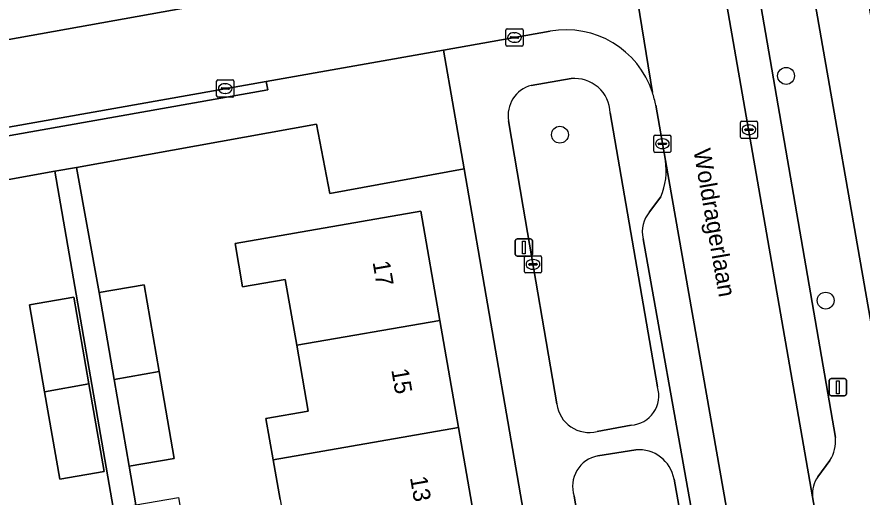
# Model space of a CAD drawing. Extents: x 162879 to 165540, y 384011 to 385181.
# Drawn here: x 164069.96 to 164119.01, y 384629.18 to 384657.02 of the extents above; entities that cross this region are included whole.
import ezdxf

# ---------------------------------------------------------------- set-up
doc = ezdxf.new("R2010")
doc.units = 0
for name, color, linetype in [('IMGEO_Boom', 7, 'Continuous'), ('IMGEO_Erf', 7, 'Continuous'), ('IMGEO_Groenvoorziening', 7, 'Continuous'), ('IMGEO_Kolk', 7, 'Continuous'), ('IMGEO_Lichtmast', 7, 'Continuous'), ('IMGEO_Openbare_ruimte_label', 7, 'Continuous'), ('IMGEO_Pand', 7, 'Continuous'), ('IMGEO_Pand_nummerreeks', 7, 'Continuous'), ('IMGEO_Parkeervlak_open', 7, 'Continuous'), ('IMGEO_Rijbaan_lokaal_open', 7, 'Continuous'), ('IMGEO_Voetpad_open', 7, 'Continuous')]:
    doc.layers.add(name, color=color, linetype=linetype)

msp = doc.modelspace()

# ---------------------------------------------------------------- linework, layer by layer
at = {"layer": 'IMGEO_Boom'}
for centre in [(164114.596, 384653.602), (164101.472, 384650.194), (164116.893, 384640.574)]:
    msp.add_circle(centre, 0.489, dxfattribs=at)
at = {"layer": 'IMGEO_Erf'}
for points in [[(164120.347, 384652.351), (164119.247, 384658.659), (164118.126, 384665.084), (164115.111, 384664.558), (164120.649, 384632.808)], [(164104.615, 384597.894), (164095.916, 384648.213), (164088.11, 384646.79), (164087.337, 384650.803), (164073.422, 384648.301), (164074.728, 384641.04), (164077.336, 384641.494), (164078.212, 384636.456), (164079.087, 384631.419), (164076.479, 384630.966), (164076.867, 384628.738), (164079.329, 384629.166), (164080.21, 384624.097), (164081.085, 384619.06), (164078.564, 384618.622), (164078.954, 384616.378), (164081.535, 384616.827), (164082.433, 384611.662), (164083.291, 384606.721), (164080.711, 384606.273), (164081.145, 384603.859)], [(164062.723, 384640.308), (164063.579, 384635.382), (164063.824, 384633.973), (164064.905, 384627.755), (164065.986, 384621.537), (164067.066, 384615.319), (164068.147, 384609.101), (164069.228, 384602.883), (164070.309, 384596.665), (164071.39, 384590.447), (164071.635, 384589.035), (164072.492, 384584.108), (164080.446, 384585.46), (164079.516, 384590.806), (164082.031, 384591.243), (164072.155, 384648.073), (164056.112, 384645.189), (164056.836, 384641.156), (164050.366, 384640.033), (164050.656, 384638.318), (164059.975, 384583.218)], [(164085.228, 384629.033), (164084.827, 384631.341), (164084.411, 384633.731), (164086.862, 384634.157), (164086.197, 384637.984), (164085.533, 384641.803), (164083.053, 384641.372), (164082.615, 384643.889), (164093.409, 384645.766), (164094.511, 384639.429), (164095.592, 384633.211), (164096.672, 384626.993)]]:
    msp.add_lwpolyline(points, dxfattribs=at)
msp.add_lwpolyline([(164070.685, 384640.329), (164073.266, 384640.778), (164074.14, 384635.749), (164075.022, 384630.672), (164072.442, 384630.224), (164071.563, 384635.277)], close=True, dxfattribs=at)
at = {"layer": 'IMGEO_Groenvoorziening'}
for points in [[(164102.131, 384653.444), (164099.805, 384653.055)], [(164107.13, 384635.567), (164104.397, 384651.463)], [(164098.495, 384650.99), (164099.346, 384645.984), (164101.29, 384634.579)], [(164103.632, 384632.988), (164105.609, 384633.355)], [(164105.871, 384631.917), (164103.674, 384631.569)], [(164110.812, 384614.949), (164108.094, 384630.225)], [(164102.291, 384629.244), (164104.941, 384614.001)]]:
    msp.add_lwpolyline(points, dxfattribs=at)
for centre, radius, start, end in [((164102.323, 384651.377), 2.076, 2.3758, 95.3025), ((164100.26, 384651.318), 1.795, 104.6807, 190.5386), ((164105.512, 384635.051), 1.699, 273.2885, 17.6857), ((164103.169, 384634.825), 1.895, 187.4726, 284.1482), ((164106.06, 384629.858), 2.067, 10.2156, 95.2324), ((164104.002, 384629.8), 1.799, 100.5109, 197.9974)]:
    msp.add_arc(centre, radius, start, end, dxfattribs=at)
at = {"layer": 'IMGEO_Kolk'}
for p, q in [((164098.409, 384656.329), (164099.261, 384656.329)), ((164098.334, 384655.403), (164098.334, 384656.255)), ((164098.593, 384655.823), (164098.593, 384655.835)), ((164098.636, 384655.872), (164099.034, 384655.872)), ((164098.822, 384656.109), (164098.847, 384656.109)), ((164099.077, 384655.835), (164099.077, 384655.823)), ((164099.335, 384656.255), (164099.335, 384655.403)), ((164099.261, 384655.329), (164098.409, 384655.329)), ((164099.031, 384655.786), (164098.633, 384655.786)), ((164098.845, 384655.549), (164098.82, 384655.549)), ((164081.624, 384653.371), (164082.476, 384653.371)), ((164081.549, 384652.445), (164081.549, 384653.297)), ((164081.808, 384652.865), (164081.808, 384652.877)), ((164081.851, 384652.914), (164082.249, 384652.914)), ((164082.037, 384653.151), (164082.062, 384653.151)), ((164082.292, 384652.877), (164082.292, 384652.865)), ((164082.55, 384653.297), (164082.55, 384652.445)), ((164082.476, 384652.371), (164081.624, 384652.371)), ((164082.246, 384652.828), (164081.848, 384652.828)), ((164082.06, 384652.591), (164082.035, 384652.591)), ((164111.943, 384650.055), (164111.943, 384650.907)), ((164112.018, 384650.981), (164112.87, 384650.981)), ((164112.944, 384650.907), (164112.944, 384650.055)), ((164112.202, 384650.475), (164112.202, 384650.487)), ((164112.64, 384650.438), (164112.242, 384650.438)), ((164112.245, 384650.524), (164112.643, 384650.524)), ((164112.431, 384650.761), (164112.456, 384650.761)), ((164112.686, 384650.487), (164112.686, 384650.475)), ((164106.917, 384649.243), (164106.917, 384650.095)), ((164106.992, 384650.169), (164107.844, 384650.169)), ((164107.405, 384649.949), (164107.43, 384649.949)), ((164107.918, 384650.095), (164107.918, 384649.243)), ((164112.87, 384649.981), (164112.018, 384649.981)), ((164112.454, 384650.201), (164112.429, 384650.201)), ((164107.176, 384649.663), (164107.176, 384649.675)), ((164107.614, 384649.626), (164107.216, 384649.626)), ((164107.219, 384649.712), (164107.617, 384649.712)), ((164107.66, 384649.675), (164107.66, 384649.663)), ((164107.844, 384649.169), (164106.992, 384649.169)), ((164107.428, 384649.389), (164107.403, 384649.389)), ((164099.408, 384642.249), (164099.408, 384643.101)), ((164099.483, 384643.175), (164100.335, 384643.175)), ((164100.409, 384643.101), (164100.409, 384642.249)), ((164099.667, 384642.669), (164099.667, 384642.681)), ((164100.105, 384642.632), (164099.707, 384642.632)), ((164099.71, 384642.718), (164100.108, 384642.718)), ((164099.896, 384642.955), (164099.921, 384642.955)), ((164100.151, 384642.681), (164100.151, 384642.669)), ((164100.335, 384642.175), (164099.483, 384642.175)), ((164099.919, 384642.395), (164099.894, 384642.395))]:
    msp.add_line(p, q, dxfattribs=at)
for points in [[(164098.409, 384656.329), (164099.261, 384656.329)], [(164098.334, 384655.403), (164098.334, 384656.255)], [(164099.335, 384656.255), (164099.335, 384655.403)], [(164099.261, 384655.329), (164098.409, 384655.329)], [(164081.624, 384653.371), (164082.476, 384653.371)], [(164081.549, 384652.445), (164081.549, 384653.297)], [(164082.55, 384653.297), (164082.55, 384652.445)], [(164082.476, 384652.371), (164081.624, 384652.371)], [(164111.943, 384650.055), (164111.943, 384650.907)], [(164112.018, 384650.981), (164112.87, 384650.981)], [(164112.944, 384650.907), (164112.944, 384650.055)], [(164106.917, 384649.243), (164106.917, 384650.095)], [(164106.992, 384650.169), (164107.844, 384650.169)], [(164107.918, 384650.095), (164107.918, 384649.243)], [(164112.87, 384649.981), (164112.018, 384649.981)], [(164107.844, 384649.169), (164106.992, 384649.169)], [(164099.408, 384642.249), (164099.408, 384643.101)], [(164099.483, 384643.175), (164100.335, 384643.175)], [(164100.409, 384643.101), (164100.409, 384642.249)], [(164100.335, 384642.175), (164099.483, 384642.175)]]:
    msp.add_lwpolyline(points, dxfattribs=at)
for centre, radius, start, end in [((164098.411, 384656.253), 0.0765, 91.552, 178.448), ((164098.411, 384656.253), 0.0765, 91.552, 178.448), ((164099.259, 384656.253), 0.0765, 1.552, 88.448), ((164099.259, 384656.253), 0.0765, 1.552, 88.448), ((164098.633, 384655.832), 0.0403, 85.8775, 175.7526), ((164098.63, 384655.822), 0.0366, 178.938, 274.7102), ((164099.034, 384655.829), 0.043, 264.8664, 352.4533), ((164099.038, 384655.834), 0.0386, 1.7309, 96.639), ((164098.411, 384655.405), 0.0765, 181.552, 268.448), ((164098.411, 384655.405), 0.0765, 181.552, 268.448), ((164099.259, 384655.405), 0.0765, 271.552, 358.448), ((164099.259, 384655.405), 0.0765, 271.552, 358.448), ((164081.626, 384653.295), 0.0765, 91.552, 178.448), ((164081.626, 384653.295), 0.0765, 91.552, 178.448), ((164082.474, 384653.295), 0.0765, 1.552, 88.448), ((164082.474, 384653.295), 0.0765, 1.552, 88.448), ((164081.848, 384652.874), 0.0403, 85.8775, 175.7526), ((164081.845, 384652.864), 0.0366, 178.938, 274.7102), ((164082.249, 384652.871), 0.043, 264.8664, 352.4533), ((164082.253, 384652.876), 0.0386, 1.7309, 96.639), ((164081.626, 384652.447), 0.0765, 181.552, 268.448), ((164081.626, 384652.447), 0.0765, 181.552, 268.448), ((164082.474, 384652.447), 0.0765, 271.552, 358.448), ((164082.474, 384652.447), 0.0765, 271.552, 358.448), ((164112.02, 384650.905), 0.0765, 91.552, 178.448), ((164112.02, 384650.905), 0.0765, 91.552, 178.448), ((164112.868, 384650.905), 0.0765, 1.552, 88.448), ((164112.868, 384650.905), 0.0765, 1.552, 88.448), ((164112.242, 384650.484), 0.0403, 85.8775, 175.7526), ((164112.239, 384650.474), 0.0366, 178.938, 274.7102), ((164112.643, 384650.481), 0.043, 264.8664, 352.4533), ((164112.647, 384650.486), 0.0386, 1.7309, 96.639), ((164106.994, 384650.093), 0.0765, 91.552, 178.448), ((164106.994, 384650.093), 0.0765, 91.552, 178.448), ((164107.842, 384650.093), 0.0765, 1.552, 88.448), ((164107.842, 384650.093), 0.0765, 1.552, 88.448), ((164112.02, 384650.057), 0.0765, 181.552, 268.448), ((164112.02, 384650.057), 0.0765, 181.552, 268.448), ((164112.868, 384650.057), 0.0765, 271.552, 358.448), ((164112.868, 384650.057), 0.0765, 271.552, 358.448), ((164107.216, 384649.672), 0.0403, 85.8775, 175.7526), ((164107.213, 384649.662), 0.0366, 178.938, 274.7102), ((164107.617, 384649.669), 0.043, 264.8664, 352.4533), ((164107.621, 384649.674), 0.0386, 1.7309, 96.639), ((164106.994, 384649.245), 0.0765, 181.552, 268.448), ((164106.994, 384649.245), 0.0765, 181.552, 268.448), ((164107.842, 384649.245), 0.0765, 271.552, 358.448), ((164107.842, 384649.245), 0.0765, 271.552, 358.448), ((164099.485, 384643.099), 0.0765, 91.552, 178.448), ((164099.485, 384643.099), 0.0765, 91.552, 178.448), ((164100.333, 384643.099), 0.0765, 1.552, 88.448), ((164100.333, 384643.099), 0.0765, 1.552, 88.448), ((164099.707, 384642.678), 0.0403, 85.8775, 175.7526), ((164099.704, 384642.668), 0.0366, 178.938, 274.7102), ((164100.108, 384642.675), 0.043, 264.8664, 352.4533), ((164100.112, 384642.68), 0.0386, 1.7309, 96.639), ((164099.485, 384642.251), 0.0765, 181.552, 268.448), ((164099.485, 384642.251), 0.0765, 181.552, 268.448), ((164100.333, 384642.251), 0.0765, 271.552, 358.448), ((164100.333, 384642.251), 0.0765, 271.552, 358.448)]:
    msp.add_arc(centre, radius, start, end, dxfattribs=at)
for centre, major_axis, ratio, start_param, end_param in [((164098.821, 384655.829), (-0.387, 0.002), 0.722429, 4.712389, 7.853982), ((164098.846, 384655.829), (-0.39, 0.002), 0.717154, 1.570796, 4.712389), ((164082.036, 384652.871), (-0.387, 0.002), 0.722429, 4.712389, 7.853982), ((164082.061, 384652.871), (-0.39, 0.002), 0.717154, 1.570796, 4.712389), ((164112.43, 384650.481), (-0.387, 0.002), 0.722429, 4.712389, 7.853982), ((164112.455, 384650.481), (-0.39, 0.002), 0.717154, 1.570796, 4.712389), ((164107.404, 384649.669), (-0.387, 0.002), 0.722429, 4.712389, 7.853982), ((164107.429, 384649.669), (-0.39, 0.002), 0.717154, 1.570796, 4.712389), ((164099.895, 384642.675), (-0.387, 0.002), 0.722429, 4.712389, 7.853982), ((164099.92, 384642.675), (-0.39, 0.002), 0.717154, 1.570796, 4.712389)]:
    msp.add_ellipse(centre, major_axis=major_axis, ratio=ratio, start_param=start_param, end_param=end_param, dxfattribs=at)
at = {"layer": 'IMGEO_Lichtmast'}
for p, q in [((164098.881, 384643.253), (164098.881, 384644.053)), ((164098.881, 384644.053), (164098.881, 384643.253)), ((164098.981, 384644.153), (164099.771, 384644.153)), ((164099.771, 384644.153), (164098.981, 384644.153)), ((164099.871, 384644.053), (164099.871, 384643.253)), ((164099.871, 384643.253), (164099.871, 384644.053)), ((164099.771, 384643.153), (164098.981, 384643.153)), ((164098.981, 384643.153), (164099.771, 384643.153)), ((164117.107, 384635.153), (164117.107, 384635.953)), ((164117.107, 384635.953), (164117.107, 384635.153)), ((164117.207, 384636.053), (164117.997, 384636.053)), ((164117.997, 384636.053), (164117.207, 384636.053)), ((164118.097, 384635.953), (164118.097, 384635.153)), ((164118.097, 384635.153), (164118.097, 384635.953)), ((164117.997, 384635.053), (164117.207, 384635.053)), ((164117.207, 384635.053), (164117.997, 384635.053))]:
    msp.add_line(p, q, dxfattribs=at)
for points in [[(164099.301, 384644.028), (164099.451, 384644.028), (164099.451, 384643.278), (164099.301, 384643.278), (164099.301, 384644.028)], [(164117.527, 384635.928), (164117.677, 384635.928), (164117.677, 384635.178), (164117.527, 384635.178), (164117.527, 384635.928)]]:
    msp.add_lwpolyline(points, dxfattribs=at)
for centre, start, end in [((164098.981, 384644.053), 90, 180), ((164098.981, 384644.053), 90, 180), ((164099.771, 384644.053), 0, 90), ((164099.771, 384644.053), 360, 90), ((164098.981, 384643.253), 180, 270), ((164098.981, 384643.253), 180, 270), ((164099.771, 384643.253), 270, 0), ((164099.771, 384643.253), 270, 0), ((164117.207, 384635.953), 90, 180), ((164117.207, 384635.953), 90, 180), ((164117.997, 384635.953), 0, 90), ((164117.997, 384635.953), 360, 90), ((164117.207, 384635.153), 180, 270), ((164117.207, 384635.153), 180, 270), ((164117.997, 384635.153), 270, 0), ((164117.997, 384635.153), 270, 0)]:
    msp.add_arc(centre, 0.1, start, end, dxfattribs=at)
at = {"layer": 'IMGEO_Pand'}
for points in [[(164086.197, 384637.984), (164094.511, 384639.429), (164093.409, 384645.766), (164082.615, 384643.889), (164083.053, 384641.372), (164085.533, 384641.803)], [(164078.212, 384636.456), (164077.336, 384641.494), (164074.728, 384641.04), (164075.603, 384636.003)], [(164074.14, 384635.749), (164073.266, 384640.778), (164070.685, 384640.329), (164071.563, 384635.277)], [(164084.827, 384631.341), (164095.592, 384633.211), (164094.511, 384639.429), (164086.197, 384637.984), (164086.862, 384634.157), (164084.411, 384633.731)], [(164078.212, 384636.456), (164075.603, 384636.003), (164076.479, 384630.966), (164079.087, 384631.419)], [(164074.14, 384635.749), (164071.563, 384635.277), (164072.442, 384630.224), (164075.022, 384630.672)], [(164084.827, 384631.341), (164085.228, 384629.033), (164085.908, 384625.123), (164088.388, 384625.554), (164096.672, 384626.993), (164095.592, 384633.211)]]:
    msp.add_lwpolyline(points, close=True, dxfattribs=at)
at = {"layer": 'IMGEO_Parkeervlak_open'}
for points in [[(164103.803, 384707.336), (164102.955, 384707.924), (164102.244, 384708.888), (164104.384, 384696.608), (164104.857, 384693.889), (164116.13, 384629.198)], [(164117.463, 384632.646), (164104.762, 384706.125)], [(164046.479, 384651.59), (164091.499, 384659.678)], [(164117.259, 384593.73), (164107.592, 384648.701)], [(164107.322, 384646.599), (164106.67, 384645.725)], [(164106.294, 384644.165), (164114.595, 384597.657)], [(164116.449, 384630.365), (164117.139, 384631.301)]]:
    msp.add_lwpolyline(points, dxfattribs=at)
for centre, radius, start, end in [((164103.901, 384648.107), 3.739, 336.2155, 9.1455), ((164108.111, 384644.552), 1.858, 140.8675, 192.0299), ((164115.375, 384632.438), 2.099, 327.2122, 5.6996), ((164117.852, 384629.354), 1.729, 144.2307, 185.1926)]:
    msp.add_arc(centre, radius, start, end, dxfattribs=at)
at = {"layer": 'IMGEO_Rijbaan_lokaal_open'}
for points in [[(164116.474, 384627.225), (164116.13, 384629.198), (164104.857, 384693.889)], [(164034.61, 384656.109), (164034.327, 384657.766), (164030.559, 384679.472), (164025.626, 384678.602), (164031.598, 384643.93), (164047.554, 384646.754), (164053.626, 384647.829), (164084.431, 384653.281), (164094.709, 384655.1)], [(164104.5, 384667.056), (164106.842, 384652.645)], [(164106.842, 384652.645), (164104.5, 384667.056)], [(164099.879, 384661.168), (164093.845, 384660.095), (164091.499, 384659.678), (164046.479, 384651.59), (164042.181, 384650.81)], [(164094.709, 384655.1), (164100.902, 384656.196)], [(164107.03, 384651.897), (164107.592, 384648.701), (164117.259, 384593.73), (164117.334, 384593.308), (164122.268, 384594.191), (164119.551, 384609.746), (164119.385, 384610.725)]]:
    msp.add_lwpolyline(points, dxfattribs=at)
for centre, radius, start, end in [((164101.82, 384650.987), 5.289, 18.2671, 99.9899), ((164101.903, 384651.006), 5.204, 9.8583, 18.3583)]:
    msp.add_arc(centre, radius, start, end, dxfattribs=at)
at = {"layer": 'IMGEO_Voetpad_open'}
for points in [[(164120.649, 384632.808), (164115.111, 384664.558), (164114.847, 384666.07), (164106.885, 384711.715)], [(164104.762, 384706.125), (164117.463, 384632.646)], [(164100.902, 384656.196), (164094.709, 384655.1), (164095.916, 384648.213), (164104.615, 384597.894), (164105.896, 384591.09)], [(164046.299, 384644.432), (164047.027, 384640.491), (164032.504, 384638.003), (164029.785, 384637.586), (164030.295, 384634.645), (164034.969, 384635.379), (164045.028, 384637.12), (164045.9, 384637.271), (164050.656, 384638.318), (164050.366, 384640.033), (164056.836, 384641.156), (164056.112, 384645.189), (164072.155, 384648.073), (164073.422, 384648.301), (164087.337, 384650.803), (164088.11, 384646.79), (164095.916, 384648.213), (164094.709, 384655.1)], [(164094.709, 384655.1), (164084.431, 384653.281), (164084.526, 384652.8), (164053.723, 384647.338), (164053.626, 384647.829), (164047.554, 384646.754)], [(164099.805, 384653.055), (164102.131, 384653.444)], [(164107.592, 384648.701), (164107.03, 384651.897)], [(164104.397, 384651.463), (164107.13, 384635.567)], [(164101.29, 384634.579), (164099.346, 384645.984), (164098.495, 384650.99)], [(164106.67, 384645.725), (164107.322, 384646.599)], [(164114.595, 384597.657), (164106.294, 384644.165)], [(164105.609, 384633.355), (164103.632, 384632.988)], [(164103.674, 384631.569), (164105.871, 384631.917)], [(164117.139, 384631.301), (164116.449, 384630.365)], [(164108.094, 384630.225), (164110.812, 384614.949)], [(164104.941, 384614.001), (164102.291, 384629.244)], [(164116.13, 384629.198), (164116.474, 384627.225)]]:
    msp.add_lwpolyline(points, dxfattribs=at)
for points in [[(164084.431, 384653.281), (164053.626, 384647.829), (164053.723, 384647.338), (164084.526, 384652.8)], [(164078.564, 384618.622), (164078.505, 384618.612), (164077.632, 384623.633), (164076.748, 384628.717), (164076.867, 384628.738), (164076.479, 384630.966), (164075.603, 384636.003), (164074.728, 384641.04), (164073.422, 384648.301), (164072.155, 384648.073), (164082.031, 384591.243), (164082.96, 384585.897), (164084.478, 384586.18), (164083.554, 384591.497), (164083.154, 384593.798), (164082.954, 384593.763), (164082.057, 384598.771), (164081.145, 384603.859), (164080.711, 384606.273), (164079.855, 384611.2), (164078.954, 384616.378)]]:
    msp.add_lwpolyline(points, close=True, dxfattribs=at)
for centre, radius, start, end in [((164101.82, 384650.987), 5.289, 18.2671, 99.9899), ((164102.323, 384651.377), 2.076, 2.3758, 95.3025), ((164100.26, 384651.318), 1.795, 104.6807, 190.5386), ((164101.903, 384651.006), 5.204, 9.8583, 18.3583), ((164103.901, 384648.107), 3.739, 336.2155, 9.1455), ((164108.111, 384644.552), 1.858, 140.8675, 192.0299), ((164105.512, 384635.051), 1.699, 273.2885, 17.6857), ((164103.169, 384634.825), 1.895, 187.4726, 284.1482), ((164115.375, 384632.438), 2.099, 327.2122, 5.6996), ((164106.06, 384629.858), 2.067, 10.2156, 95.2324), ((164104.002, 384629.8), 1.799, 100.5109, 197.9974), ((164117.852, 384629.354), 1.729, 144.2307, 185.1926)]:
    msp.add_arc(centre, radius, start, end, dxfattribs=at)

# ---------------------------------------------------------------- texts
at = {"layer": 'IMGEO_Openbare_ruimte_label'}
msp.add_text('Woldragerlaan', height=1, rotation=279.9051, dxfattribs=at).set_placement((164109.214, 384649.292))
at = {"layer": 'IMGEO_Pand_nummerreeks'}
for s, p in [('17', (164090.595, 384642.806)), ('15', (164091.68, 384636.561)), ('13', (164092.766, 384630.316))]:
    msp.add_text(s, height=1, rotation=279.8614, dxfattribs=at).set_placement(p)

doc.saveas('drawing.dxf')
